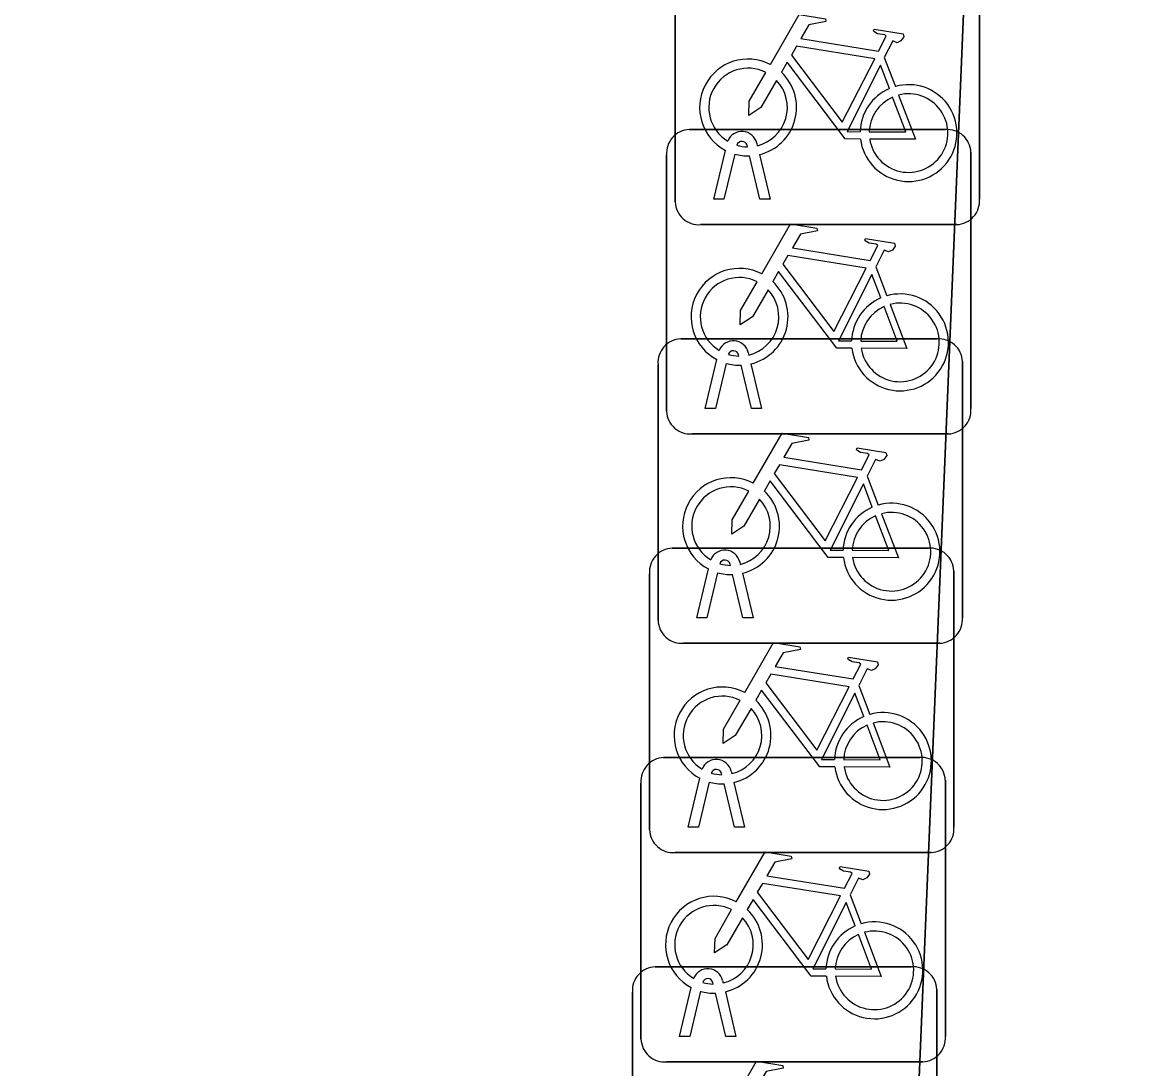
# Model space of a CAD drawing. Extents: x 160888 to 161385, y 386490 to 386908.
# Drawn here: x 161062.964 to 161066.597, y 386688.267 to 386691.702 of the extents above; entities that cross this region are included whole.
import ezdxf

# ---------------------------------------------------------------- set-up
doc = ezdxf.new("R2010")
doc.units = 0
for name, color, linetype in [('IMGEO_Fietsenrek', 7, 'Continuous'), ('IMGEO_Pand', 7, 'Continuous'), ('IMGEO_Voetpad_open', 7, 'Continuous')]:
    doc.layers.add(name, color=color, linetype=linetype)

msp = doc.modelspace()

# ---------------------------------------------------------------- linework, layer by layer
at = {"layer": 'IMGEO_Fietsenrek'}
for p, q in [((161065.1075, 386691.1119), (161065.1075, 386691.9528)), ((161065.1075, 386691.9528), (161065.1075, 386691.1119)), ((161066.1065, 386691.9621), (161066.1065, 386691.1212)), ((161066.1065, 386691.1212), (161066.1065, 386691.9621)), ((161065.7942, 386691.5862), (161065.8305, 386691.491)), ((161065.1539, 386691.3495), (161065.9948, 386691.3495)), ((161065.9948, 386691.3495), (161065.1539, 386691.3495)), ((161065.3449, 386691.2929), (161065.3439, 386691.2972)), ((161065.3756, 386691.3044), (161065.3774, 386691.2965)), ((161065.0795, 386690.4249), (161065.0795, 386691.2658)), ((161065.0795, 386691.2658), (161065.0795, 386690.4249)), ((161065.2345, 386691.1213), (161065.2728, 386691.2813)), ((161065.3032, 386691.2691), (161065.2679, 386691.1213)), ((161065.386, 386691.1213), (161065.3521, 386691.263)), ((161065.3844, 386691.2673), (161065.4194, 386691.1213)), ((161066.0785, 386691.2751), (161066.0785, 386690.4342)), ((161066.0785, 386690.4342), (161066.0785, 386691.2751)), ((161065.2679, 386691.1213), (161065.2345, 386691.1213)), ((161065.4194, 386691.1213), (161065.386, 386691.1213)), ((161066.0321, 386691.0375), (161065.1912, 386691.0375)), ((161065.1912, 386691.0375), (161066.0321, 386691.0375)), ((161065.7662, 386690.8992), (161065.8025, 386690.804)), ((161065.1259, 386690.6625), (161065.9668, 386690.6625)), ((161065.9668, 386690.6625), (161065.1259, 386690.6625)), ((161065.3169, 386690.6059), (161065.3159, 386690.6102)), ((161065.3476, 386690.6174), (161065.3494, 386690.6095)), ((161065.0515, 386689.7379), (161065.0515, 386690.5788)), ((161065.0515, 386690.5788), (161065.0515, 386689.7379)), ((161065.2065, 386690.4343), (161065.2448, 386690.5943)), ((161065.2752, 386690.5821), (161065.2399, 386690.4343)), ((161065.358, 386690.4343), (161065.3241, 386690.576)), ((161065.3564, 386690.5803), (161065.3914, 386690.4343)), ((161066.0505, 386690.5881), (161066.0505, 386689.7472)), ((161066.0505, 386689.7472), (161066.0505, 386690.5881)), ((161065.2399, 386690.4343), (161065.2065, 386690.4343)), ((161065.3914, 386690.4343), (161065.358, 386690.4343)), ((161066.0041, 386690.3505), (161065.1632, 386690.3505)), ((161065.1632, 386690.3505), (161066.0041, 386690.3505)), ((161065.7382, 386690.2122), (161065.7745, 386690.117)), ((161065.0979, 386689.9755), (161065.9388, 386689.9755)), ((161065.9388, 386689.9755), (161065.0979, 386689.9755)), ((161065.2889, 386689.9189), (161065.2879, 386689.9232)), ((161065.3196, 386689.9304), (161065.3214, 386689.9225)), ((161065.0235, 386689.0509), (161065.0235, 386689.8918)), ((161065.0235, 386689.8918), (161065.0235, 386689.0509)), ((161065.1785, 386689.7473), (161065.2168, 386689.9073)), ((161065.2472, 386689.8951), (161065.2119, 386689.7473)), ((161065.33, 386689.7473), (161065.2961, 386689.889)), ((161065.3284, 386689.8933), (161065.3634, 386689.7473)), ((161066.0225, 386689.9011), (161066.0225, 386689.0602)), ((161066.0225, 386689.0602), (161066.0225, 386689.9011)), ((161065.2119, 386689.7473), (161065.1785, 386689.7473)), ((161065.3634, 386689.7473), (161065.33, 386689.7473)), ((161065.9761, 386689.6635), (161065.1352, 386689.6635)), ((161065.1352, 386689.6635), (161065.9761, 386689.6635)), ((161065.7102, 386689.5252), (161065.7465, 386689.43)), ((161065.0699, 386689.2885), (161065.9108, 386689.2885)), ((161065.9108, 386689.2885), (161065.0699, 386689.2885)), ((161065.1505, 386689.0603), (161065.1888, 386689.2203)), ((161065.2609, 386689.2319), (161065.2599, 386689.2362)), ((161065.2916, 386689.2434), (161065.2934, 386689.2355)), ((161064.9955, 386688.3639), (161064.9955, 386689.2048)), ((161064.9955, 386689.2048), (161064.9955, 386688.3639)), ((161065.2192, 386689.2081), (161065.1839, 386689.0603)), ((161065.302, 386689.0603), (161065.2681, 386689.202)), ((161065.3004, 386689.2063), (161065.3354, 386689.0603)), ((161065.9945, 386689.2141), (161065.9945, 386688.3732)), ((161065.9945, 386688.3732), (161065.9945, 386689.2141)), ((161065.1839, 386689.0603), (161065.1505, 386689.0603)), ((161065.3354, 386689.0603), (161065.302, 386689.0603)), ((161065.9481, 386688.9765), (161065.1072, 386688.9765)), ((161065.1072, 386688.9765), (161065.9481, 386688.9765)), ((161065.6822, 386688.8382), (161065.7185, 386688.743)), ((161065.0419, 386688.6015), (161065.8828, 386688.6015)), ((161065.8828, 386688.6015), (161065.0419, 386688.6015)), ((161065.1225, 386688.3733), (161065.1608, 386688.5333)), ((161065.2329, 386688.5449), (161065.2319, 386688.5492)), ((161065.2636, 386688.5564), (161065.2654, 386688.5485)), ((161064.9675, 386687.6769), (161064.9675, 386688.5178)), ((161064.9675, 386688.5178), (161064.9675, 386687.6769)), ((161065.1912, 386688.5211), (161065.1559, 386688.3733)), ((161065.274, 386688.3733), (161065.2401, 386688.515)), ((161065.2724, 386688.5193), (161065.3074, 386688.3733)), ((161065.9665, 386688.5271), (161065.9665, 386687.6862)), ((161065.9665, 386687.6862), (161065.9665, 386688.5271)), ((161065.1559, 386688.3733), (161065.1225, 386688.3733)), ((161065.3074, 386688.3733), (161065.274, 386688.3733)), ((161065.9201, 386688.2895), (161065.0792, 386688.2895)), ((161065.0792, 386688.2895), (161065.9201, 386688.2895))]:
    msp.add_line(p, q, dxfattribs=at)
for points in [[(161065.4201, 386691.5632), (161065.5148, 386691.7267), (161065.601, 386691.7129), (161065.6027, 386691.7042), (161065.5466, 386691.6933), (161065.5204, 386691.648), (161065.7756, 386691.6072)], [(161065.7756, 386691.6072), (161065.8006, 386691.656), (161065.7955, 386691.66), (161065.7723, 386691.6637), (161065.7596, 386691.6712), (161065.7586, 386691.6743), (161065.7608, 386691.6789), (161065.8556, 386691.6638), (161065.8579, 386691.6535), (161065.8485, 386691.6411), (161065.8361, 386691.6347), (161065.8216, 386691.6409), (161065.7942, 386691.5862)], [(161065.7627, 386691.582), (161065.5059, 386691.623), (161065.4892, 386691.5942), (161065.6562, 386691.3739), (161065.7627, 386691.582)], [(161065.7158, 386691.3185), (161065.6661, 386691.3186), (161065.4754, 386691.5703), (161065.4564, 386691.5375)], [(161065.8107, 386691.484), (161065.7814, 386691.5608), (161065.672, 386691.3427), (161065.7147, 386691.3426)], [(161065.4408, 386691.5107), (161065.3892, 386691.4215), (161065.3493, 386691.3955), (161065.3505, 386691.443), (161065.405, 386691.5372)], [(161065.7447, 386691.3425), (161065.8646, 386691.3423), (161065.8214, 386691.4559)], [(161065.8412, 386691.4628), (161065.8962, 386691.3182), (161065.7461, 386691.3185)], [(161065.3921, 386690.8762), (161065.4868, 386691.0397), (161065.573, 386691.0259), (161065.5747, 386691.0172), (161065.5186, 386691.0063), (161065.4924, 386690.961), (161065.7476, 386690.9202)], [(161065.7476, 386690.9202), (161065.7726, 386690.969), (161065.7675, 386690.973), (161065.7443, 386690.9767), (161065.7316, 386690.9842), (161065.7306, 386690.9873), (161065.7328, 386690.9919), (161065.8276, 386690.9768), (161065.8299, 386690.9665), (161065.8205, 386690.9541), (161065.8081, 386690.9477), (161065.7936, 386690.9539), (161065.7662, 386690.8992)], [(161065.7347, 386690.895), (161065.4779, 386690.936), (161065.4612, 386690.9072), (161065.6282, 386690.6869), (161065.7347, 386690.895)], [(161065.6878, 386690.6315), (161065.6381, 386690.6316), (161065.4474, 386690.8833), (161065.4284, 386690.8505)], [(161065.7827, 386690.797), (161065.7534, 386690.8738), (161065.644, 386690.6557), (161065.6867, 386690.6556)], [(161065.4128, 386690.8237), (161065.3612, 386690.7345), (161065.3213, 386690.7085), (161065.3225, 386690.756), (161065.377, 386690.8502)], [(161065.7167, 386690.6555), (161065.8366, 386690.6553), (161065.7934, 386690.7689)], [(161065.8132, 386690.7758), (161065.8682, 386690.6312), (161065.7181, 386690.6315)], [(161065.3641, 386690.1892), (161065.4588, 386690.3527), (161065.545, 386690.3389), (161065.5467, 386690.3302), (161065.4906, 386690.3193), (161065.4644, 386690.274), (161065.7196, 386690.2332)], [(161065.7196, 386690.2332), (161065.7446, 386690.282), (161065.7395, 386690.286), (161065.7163, 386690.2897), (161065.7036, 386690.2972), (161065.7026, 386690.3003), (161065.7048, 386690.3049), (161065.7996, 386690.2898), (161065.8019, 386690.2795), (161065.7925, 386690.2671), (161065.7801, 386690.2607), (161065.7656, 386690.2669), (161065.7382, 386690.2122)], [(161065.7067, 386690.208), (161065.4499, 386690.249), (161065.4332, 386690.2202), (161065.6002, 386689.9999), (161065.7067, 386690.208)], [(161065.6598, 386689.9445), (161065.6101, 386689.9446), (161065.4194, 386690.1963), (161065.4004, 386690.1635)], [(161065.7547, 386690.11), (161065.7254, 386690.1868), (161065.616, 386689.9687), (161065.6587, 386689.9686)], [(161065.3848, 386690.1367), (161065.3332, 386690.0475), (161065.2933, 386690.0215), (161065.2945, 386690.069), (161065.349, 386690.1632)], [(161065.6887, 386689.9685), (161065.8086, 386689.9683), (161065.7654, 386690.0819)], [(161065.7852, 386690.0888), (161065.8402, 386689.9442), (161065.6901, 386689.9445)], [(161065.3361, 386689.5022), (161065.4308, 386689.6657), (161065.517, 386689.6519), (161065.5187, 386689.6432), (161065.4626, 386689.6323), (161065.4364, 386689.587), (161065.6916, 386689.5462)], [(161065.6916, 386689.5462), (161065.7166, 386689.595), (161065.7115, 386689.599), (161065.6883, 386689.6027), (161065.6756, 386689.6102), (161065.6746, 386689.6133), (161065.6768, 386689.6179), (161065.7716, 386689.6028), (161065.7739, 386689.5925), (161065.7645, 386689.5801), (161065.7521, 386689.5737), (161065.7376, 386689.5799), (161065.7102, 386689.5252)], [(161065.6787, 386689.521), (161065.4219, 386689.562), (161065.4052, 386689.5332), (161065.5722, 386689.3129), (161065.6787, 386689.521)], [(161065.3568, 386689.4497), (161065.3052, 386689.3605), (161065.2653, 386689.3345), (161065.2665, 386689.382), (161065.321, 386689.4762)], [(161065.6318, 386689.2575), (161065.5821, 386689.2576), (161065.3914, 386689.5093), (161065.3724, 386689.4765)], [(161065.7267, 386689.423), (161065.6974, 386689.4998), (161065.588, 386689.2817), (161065.6307, 386689.2816)], [(161065.7572, 386689.4018), (161065.8122, 386689.2572), (161065.6621, 386689.2575)], [(161065.6607, 386689.2815), (161065.7806, 386689.2813), (161065.7374, 386689.3949)], [(161065.3081, 386688.8152), (161065.4028, 386688.9787), (161065.489, 386688.9649), (161065.4907, 386688.9562), (161065.4346, 386688.9453), (161065.4084, 386688.9), (161065.6636, 386688.8592)], [(161065.6636, 386688.8592), (161065.6886, 386688.908), (161065.6835, 386688.912), (161065.6603, 386688.9157), (161065.6476, 386688.9232), (161065.6466, 386688.9263), (161065.6488, 386688.9309), (161065.7436, 386688.9158), (161065.7459, 386688.9055), (161065.7365, 386688.8931), (161065.7241, 386688.8867), (161065.7096, 386688.8929), (161065.6822, 386688.8382)], [(161065.6507, 386688.834), (161065.3939, 386688.875), (161065.3772, 386688.8462), (161065.5442, 386688.6259), (161065.6507, 386688.834)], [(161065.6038, 386688.5705), (161065.5541, 386688.5706), (161065.3634, 386688.8223), (161065.3444, 386688.7895)], [(161065.3288, 386688.7627), (161065.2772, 386688.6735), (161065.2373, 386688.6475), (161065.2385, 386688.695), (161065.293, 386688.7892)], [(161065.6987, 386688.736), (161065.6694, 386688.8128), (161065.56, 386688.5947), (161065.6027, 386688.5946)], [(161065.7292, 386688.7148), (161065.7842, 386688.5702), (161065.6341, 386688.5705)], [(161065.6327, 386688.5945), (161065.7526, 386688.5943), (161065.7094, 386688.7079)], [(161065.2801, 386688.1282), (161065.3748, 386688.2917), (161065.461, 386688.2779), (161065.4627, 386688.2692), (161065.4066, 386688.2583), (161065.3804, 386688.213), (161065.6356, 386688.1722)]]:
    msp.add_lwpolyline(points, dxfattribs=at)
for centre, radius, start, end in [((161065.3471, 386691.4219), 0.159, 62.6766, 242.1369), ((161065.3471, 386691.4219), 0.129, 63.3192, 238.903), ((161065.3471, 386691.4219), 0.129, 283.6043, 43.4302), ((161065.3471, 386691.4219), 0.159, 283.5766, 46.6042), ((161065.8737, 386691.3379), 0.159, 113.3408, 178.3217), ((161065.8737, 386691.3379), 0.159, 187.0065, 105.7708), ((161065.8737, 386691.3379), 0.129, 113.923, 177.9556), ((161065.8737, 386691.3379), 0.129, 188.6715, 104.5883), ((161065.1572, 386691.2716), 0.0779, 92.4484, 184.2845), ((161065.1572, 386691.2716), 0.0779, 92.4484, 184.2845), ((161065.3269, 386691.2933), 0.0499, 12.8025, 158.6934), ((161066.0006, 386691.2718), 0.0779, 2.4484, 94.2845), ((161066.0006, 386691.2718), 0.0779, 2.4484, 94.2845), ((161065.3269, 386691.2933), 0.0174, 12.8025, 163.4502), ((161065.3471, 386691.4219), 0.129, 253.415, 269.0204), ((161065.3471, 386691.4219), 0.159, 253.9967, 271.7867), ((161065.1854, 386691.1152), 0.0779, 182.4484, 274.2845), ((161065.1854, 386691.1152), 0.0779, 182.4484, 274.2845), ((161066.0288, 386691.1154), 0.0779, 272.4484, 4.2845), ((161066.0288, 386691.1154), 0.0779, 272.4484, 4.2845), ((161065.3191, 386690.7349), 0.159, 62.6766, 242.1369), ((161065.3191, 386690.7349), 0.129, 63.3192, 238.903), ((161065.3191, 386690.7349), 0.129, 283.6043, 43.4302), ((161065.3191, 386690.7349), 0.159, 283.5766, 46.6042), ((161065.8457, 386690.6509), 0.159, 113.3408, 178.3217), ((161065.8457, 386690.6509), 0.159, 187.0065, 105.7708), ((161065.8457, 386690.6509), 0.129, 113.923, 177.9556), ((161065.8457, 386690.6509), 0.129, 188.6715, 104.5883), ((161065.1292, 386690.5846), 0.0779, 92.4484, 184.2845), ((161065.1292, 386690.5846), 0.0779, 92.4484, 184.2845), ((161065.2989, 386690.6063), 0.0499, 12.8025, 158.6934), ((161065.9726, 386690.5848), 0.0779, 2.4484, 94.2845), ((161065.9726, 386690.5848), 0.0779, 2.4484, 94.2845), ((161065.2989, 386690.6063), 0.0174, 12.8025, 163.4502), ((161065.3191, 386690.7349), 0.129, 253.415, 269.0204), ((161065.3191, 386690.7349), 0.159, 253.9967, 271.7867), ((161065.1574, 386690.4282), 0.0779, 182.4484, 274.2845), ((161065.1574, 386690.4282), 0.0779, 182.4484, 274.2845), ((161066.0008, 386690.4284), 0.0779, 272.4484, 4.2845), ((161066.0008, 386690.4284), 0.0779, 272.4484, 4.2845), ((161065.2911, 386690.0479), 0.159, 62.6766, 242.1369), ((161065.2911, 386690.0479), 0.129, 63.3192, 238.903), ((161065.2911, 386690.0479), 0.129, 283.6043, 43.4302), ((161065.2911, 386690.0479), 0.159, 283.5766, 46.6042), ((161065.8177, 386689.9639), 0.159, 113.3408, 178.3217), ((161065.8177, 386689.9639), 0.159, 187.0065, 105.7708), ((161065.8177, 386689.9639), 0.129, 188.6715, 104.5883), ((161065.8177, 386689.9639), 0.129, 113.923, 177.9556), ((161065.1012, 386689.8976), 0.0779, 92.4484, 184.2845), ((161065.1012, 386689.8976), 0.0779, 92.4484, 184.2845), ((161065.2709, 386689.9193), 0.0499, 12.8025, 158.6934), ((161065.9446, 386689.8978), 0.0779, 2.4484, 94.2845), ((161065.9446, 386689.8978), 0.0779, 2.4484, 94.2845), ((161065.2709, 386689.9193), 0.0174, 12.8025, 163.4502), ((161065.2911, 386690.0479), 0.129, 253.415, 269.0204), ((161065.2911, 386690.0479), 0.159, 253.9967, 271.7867), ((161065.1294, 386689.7412), 0.0779, 182.4484, 274.2845), ((161065.1294, 386689.7412), 0.0779, 182.4484, 274.2845), ((161065.9728, 386689.7414), 0.0779, 272.4484, 4.2845), ((161065.9728, 386689.7414), 0.0779, 272.4484, 4.2845), ((161065.2631, 386689.3609), 0.159, 62.6766, 242.1369), ((161065.2631, 386689.3609), 0.129, 63.3192, 238.903), ((161065.2631, 386689.3609), 0.159, 283.5766, 46.6042), ((161065.2631, 386689.3609), 0.129, 283.6043, 43.4302), ((161065.7897, 386689.2769), 0.159, 113.3408, 178.3217), ((161065.7897, 386689.2769), 0.159, 187.0065, 105.7708), ((161065.7897, 386689.2769), 0.129, 188.6715, 104.5883), ((161065.7897, 386689.2769), 0.129, 113.923, 177.9556), ((161065.0732, 386689.2106), 0.0779, 92.4484, 184.2845), ((161065.0732, 386689.2106), 0.0779, 92.4484, 184.2845), ((161065.2429, 386689.2323), 0.0499, 12.8025, 158.6934), ((161065.9166, 386689.2108), 0.0779, 2.4484, 94.2845), ((161065.9166, 386689.2108), 0.0779, 2.4484, 94.2845), ((161065.2429, 386689.2323), 0.0174, 12.8025, 163.4502), ((161065.2631, 386689.3609), 0.129, 253.415, 269.0204), ((161065.2631, 386689.3609), 0.159, 253.9967, 271.7867), ((161065.1014, 386689.0542), 0.0779, 182.4484, 274.2845), ((161065.1014, 386689.0542), 0.0779, 182.4484, 274.2845), ((161065.9448, 386689.0544), 0.0779, 272.4484, 4.2845), ((161065.9448, 386689.0544), 0.0779, 272.4484, 4.2845), ((161065.2351, 386688.6739), 0.159, 62.6766, 242.1369), ((161065.2351, 386688.6739), 0.129, 63.3192, 238.903), ((161065.2351, 386688.6739), 0.159, 283.5766, 46.6042), ((161065.2351, 386688.6739), 0.129, 283.6043, 43.4302), ((161065.7617, 386688.5899), 0.159, 187.0065, 105.7708), ((161065.7617, 386688.5899), 0.159, 113.3408, 178.3217), ((161065.7617, 386688.5899), 0.129, 188.6715, 104.5883), ((161065.7617, 386688.5899), 0.129, 113.923, 177.9556), ((161065.0452, 386688.5236), 0.0779, 92.4484, 184.2845), ((161065.0452, 386688.5236), 0.0779, 92.4484, 184.2845), ((161065.2149, 386688.5453), 0.0499, 12.8025, 158.6934), ((161065.8886, 386688.5238), 0.0779, 2.4484, 94.2845), ((161065.8886, 386688.5238), 0.0779, 2.4484, 94.2845), ((161065.2149, 386688.5453), 0.0174, 12.8025, 163.4502), ((161065.2351, 386688.6739), 0.129, 253.415, 269.0204), ((161065.2351, 386688.6739), 0.159, 253.9967, 271.7867), ((161065.0734, 386688.3672), 0.0779, 182.4484, 274.2845), ((161065.0734, 386688.3672), 0.0779, 182.4484, 274.2845), ((161065.9168, 386688.3674), 0.0779, 272.4484, 4.2845), ((161065.9168, 386688.3674), 0.0779, 272.4484, 4.2845)]:
    msp.add_arc(centre, radius, start, end, dxfattribs=at)
at = {"layer": 'IMGEO_Pand'}
msp.add_lwpolyline([(161125.316, 386657.891), (161125.805, 386669.885), (161127.462, 386710.495), (161080.851, 386712.475), (161066.929, 386705.356), (161066.624, 386705.366), (161065.189, 386671.013), (161064.976, 386665.921), (161106.621, 386664.183), (161107.513, 386685.669), (161112.376, 386685.455), (161112.436, 386685.452), (161112.38, 386684.082), (161112.521, 386684.076), (161114.357, 386684.004), (161113.546, 386663.894), (161112.853, 386646.718)], dxfattribs=at)
at = {"layer": 'IMGEO_Voetpad_open'}
msp.add_lwpolyline([(161046.39, 386664.154), (161046.13, 386658.175), (161046.865, 386658.1), (161047.155, 386663.993), (161110.493, 386661.403), (161113.546, 386663.894), (161111.71, 386663.971), (161111.51, 386663.979), (161106.621, 386664.183), (161064.976, 386665.921), (161063.364, 386665.987), (161063.573, 386671.097), (161065.189, 386671.013), (161066.624, 386705.366), (161067.82, 386734.914)], dxfattribs=at)

doc.saveas('drawing.dxf')
